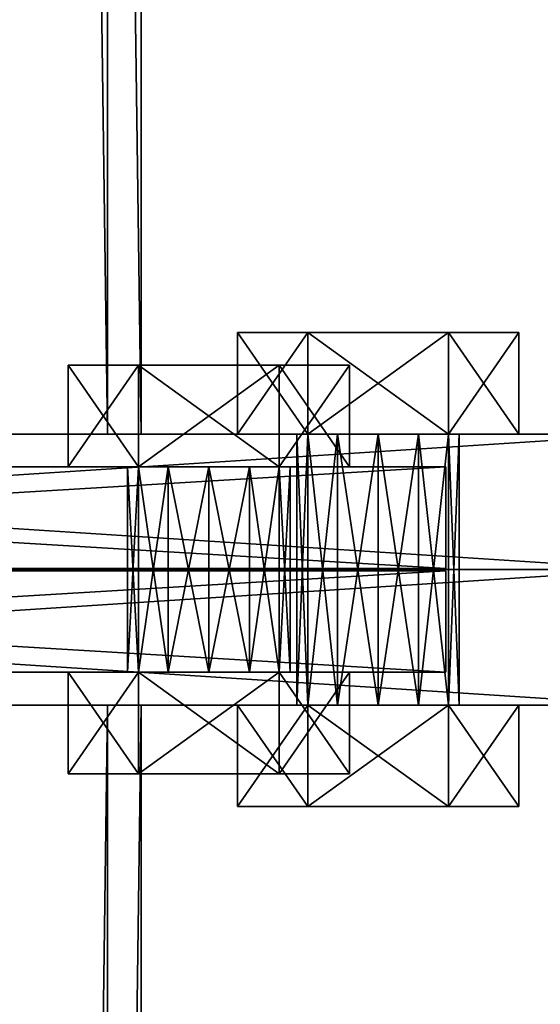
# Model space of a CAD drawing. Header units: millimetres. Extents: x -333 to 67333, y -930 to 39730.
# Tile 623 of 1056: x 5562 to 5639, y 19336 to 19481. Entities that reach past the tile are written whole.
import ezdxf

# ---------------------------------------------------------------- set-up
doc = ezdxf.new("R2010")
doc.units = ezdxf.units.MM
for name, color, linetype in [('6', 7, 'Continuous'), ('95', 7, 'Continuous'), ('99', 7, 'Continuous')]:
    doc.layers.add(name, color=color, linetype=linetype)

msp = doc.modelspace()

# ---------------------------------------------------------------- meshes
at = {"layer": '6', "color": 2}
mesh = msp.add_polyface(dxfattribs=at)
corners = [(5420, 19420.14, 7183.53), (5580, 19420.14, 7183.53), (5580, 30845.34, 4755.1), (5420, 30845.34, 4755.1), (5420, 19420.14, 7347.1), (5420, 30878.6, 4911.61), (5580, 19420.14, 7347.1), (5580, 30878.6, 4911.61), (5575, 30846.38, 4759.99), (5425, 30846.38, 4759.99), (5425, 30877.56, 4906.72), (5575, 30877.56, 4906.72), (5425, 19420.14, 7341.99), (5575, 19420.14, 7341.99), (5425, 19420.14, 7188.64), (5575, 19420.14, 7188.64)]
mesh.append_faces([[corners[k] for k in face] for face in [(0, 2, 3, 3), (4, 3, 5, 5), (6, 5, 7, 7), (1, 7, 2, 2), (12, 11, 10, 10), (14, 10, 9, 9), (15, 9, 8, 8), (13, 8, 11, 11)]], dxfattribs={"vtx0": -1, "color": 2})
mesh.append_faces([[corners[k] for k in face] for face in [(2, 8, 3, 3), (8, 7, 11, 11), (11, 7, 10, 10), (3, 9, 5, 5), (9, 3, 8, 8), (5, 10, 7, 7), (4, 12, 0, 0), (12, 6, 13, 13), (13, 6, 15, 15), (0, 14, 1, 1), (14, 0, 12, 12), (1, 15, 6, 6)]], dxfattribs={"vtx0": -1, "vtx1": -1, "color": 2})
mesh.append_faces([[corners[k] for k in face] for face in [(8, 2, 7, 7), (5, 9, 10, 10), (12, 4, 6, 6), (1, 14, 15, 15)]], dxfattribs={"vtx0": -1, "vtx2": -1, "vtx3": -1, "color": 2})
mesh.append_faces([[corners[k] for k in face] for face in [(0, 1, 2, 2), (4, 0, 3, 3), (6, 4, 5, 5), (1, 6, 7, 7), (12, 13, 11, 11), (14, 12, 10, 10), (15, 14, 9, 9), (13, 15, 8, 8)]], dxfattribs={"vtx2": -1, "vtx3": -1, "color": 2})
mesh = msp.add_polyface(dxfattribs=at)
corners = [(5580, 19380.14, 7183.53), (5420, 19380.14, 7183.53), (5420, 7954.94, 4755.1), (5580, 7954.94, 4755.1), (5580, 19380.14, 7347.1), (5580, 7921.68, 4911.61), (5420, 19380.14, 7347.1), (5420, 7921.68, 4911.61), (5425, 7953.9, 4759.99), (5575, 7953.9, 4759.99), (5575, 7922.72, 4906.72), (5425, 7922.72, 4906.72), (5575, 19380.14, 7188.64), (5575, 19380.14, 7341.99), (5425, 19380.14, 7188.64), (5425, 19380.14, 7341.99)]
mesh.append_faces([[corners[k] for k in face] for face in [(0, 2, 3, 3), (4, 3, 5, 5), (6, 5, 7, 7), (1, 7, 2, 2), (12, 10, 9, 9), (14, 9, 8, 8), (15, 8, 11, 11), (13, 11, 10, 10)]], dxfattribs={"vtx0": -1, "color": 2})
mesh.append_faces([[corners[k] for k in face] for face in [(2, 8, 3, 3), (8, 7, 11, 11), (11, 7, 10, 10), (3, 9, 5, 5), (9, 3, 8, 8), (5, 10, 7, 7), (0, 12, 1, 1), (12, 4, 13, 13), (13, 4, 15, 15), (1, 14, 6, 6), (14, 1, 12, 12), (6, 15, 4, 4)]], dxfattribs={"vtx0": -1, "vtx1": -1, "color": 2})
mesh.append_faces([[corners[k] for k in face] for face in [(8, 2, 7, 7), (5, 9, 10, 10), (12, 0, 4, 4), (6, 14, 15, 15)]], dxfattribs={"vtx0": -1, "vtx2": -1, "vtx3": -1, "color": 2})
mesh.append_faces([[corners[k] for k in face] for face in [(0, 1, 2, 2), (4, 0, 3, 3), (6, 4, 5, 5), (1, 6, 7, 7), (12, 13, 10, 10), (14, 12, 9, 9), (15, 14, 8, 8), (13, 15, 11, 11)]], dxfattribs={"vtx2": -1, "vtx3": -1, "color": 2})
at = {"layer": '95', "color": 7}
mesh = msp.add_polyface(dxfattribs=at)
corners = [(5615, 19420.14, 7334.82), (5609, 19420.14, 7336.43), (5609, 19380.14, 7336.43), (5604.61, 19420.14, 7340.82), (5604.61, 19380.14, 7340.82), (5603, 19420.14, 7346.82), (5603, 19380.14, 7346.82), (5604.61, 19420.14, 7352.82), (5604.61, 19380.14, 7352.82), (5609, 19420.14, 7357.22), (5609, 19380.14, 7357.22), (5615, 19420.14, 7358.82), (5615, 19380.14, 7358.82), (5621, 19420.14, 7336.43), (5625.4, 19420.14, 7340.82), (5627, 19420.14, 7346.82), (5625.4, 19420.14, 7352.82), (5621, 19420.14, 7357.22), (5625.4, 19435.14, 7328.82), (5604.61, 19435.14, 7328.82), (5604.61, 19420.14, 7328.82), (5594.22, 19435.14, 7346.82), (5594.22, 19420.14, 7346.82), (5604.61, 19435.14, 7364.82), (5604.61, 19420.14, 7364.82), (5625.4, 19420.14, 7364.82), (5635.79, 19435.14, 7346.82), (5625.4, 19420.14, 7328.82), (5615, 19420.14, 7254.82), (5609, 19420.14, 7256.43), (5609, 19380.14, 7256.43), (5604.61, 19420.14, 7260.82), (5604.61, 19380.14, 7260.82), (5603, 19420.14, 7266.82), (5603, 19380.14, 7266.82), (5604.61, 19420.14, 7272.82), (5604.61, 19380.14, 7272.82), (5609, 19420.14, 7277.22), (5609, 19380.14, 7277.22), (5615, 19420.14, 7278.82), (5615, 19380.14, 7278.82), (5621, 19420.14, 7256.43), (5625.4, 19420.14, 7260.82), (5627, 19420.14, 7266.82), (5625.4, 19420.14, 7272.82), (5625.4, 19435.14, 7248.82), (5604.61, 19435.14, 7248.82), (5604.61, 19420.14, 7248.82), (5594.22, 19435.14, 7266.82), (5594.22, 19420.14, 7266.82), (5604.61, 19435.14, 7284.82), (5604.61, 19420.14, 7284.82), (5625.4, 19420.14, 7284.82), (5635.79, 19435.14, 7266.82), (5625.4, 19420.14, 7248.82), (5615, 19420.14, 7174.82), (5609, 19420.14, 7176.43), (5609, 19380.14, 7176.43), (5604.61, 19420.14, 7180.82), (5604.61, 19380.14, 7180.82), (5603, 19420.14, 7186.82), (5603, 19380.14, 7186.82), (5604.61, 19420.14, 7192.82), (5604.61, 19380.14, 7192.82), (5609, 19420.14, 7197.22), (5609, 19380.14, 7197.22), (5615, 19420.14, 7198.82), (5615, 19380.14, 7198.82), (5621, 19420.14, 7176.43), (5625.4, 19420.14, 7180.82), (5627, 19420.14, 7186.82), (5625.4, 19420.14, 7192.82), (5625.4, 19435.14, 7168.82), (5604.61, 19435.14, 7168.82), (5604.61, 19420.14, 7168.82), (5594.22, 19435.14, 7186.82), (5594.22, 19420.14, 7186.82), (5604.61, 19435.14, 7204.82), (5604.61, 19420.14, 7204.82), (5625.4, 19420.14, 7204.82), (5635.79, 19435.14, 7186.82), (5635.79, 19420.14, 7186.82), (5625.4, 19420.14, 7168.82)]
mesh.append_faces([[corners[k] for k in face] for face in [(13, 1, 0, 0), (9, 17, 11, 11), (19, 22, 20, 20), (21, 24, 22, 22), (23, 25, 24, 24), (18, 21, 19, 19), (22, 27, 20, 20), (41, 29, 28, 28), (46, 49, 47, 47), (48, 51, 49, 49), (50, 52, 51, 51), (45, 48, 46, 46), (49, 54, 47, 47), (73, 76, 74, 74), (75, 78, 76, 76), (77, 79, 78, 78), (72, 75, 73, 73), (76, 82, 74, 74)]], dxfattribs={"vtx0": -1, "color": 7})
mesh.append_faces([[corners[k] for k in face] for face in [(1, 13, 3, 3), (3, 14, 5, 5), (5, 15, 7, 7), (7, 16, 9, 9), (21, 26, 23, 23), (24, 27, 22, 22), (29, 41, 31, 31), (31, 42, 33, 33), (33, 43, 35, 35), (35, 44, 37, 37), (48, 53, 50, 50), (51, 54, 49, 49), (56, 68, 58, 58), (58, 69, 60, 60), (60, 70, 62, 62), (62, 71, 64, 64), (75, 80, 77, 77), (78, 81, 76, 76)]], dxfattribs={"vtx0": -1, "vtx1": -1, "color": 7})
mesh.append_faces([[corners[k] for k in face] for face in [(0, 1, 2, 2), (1, 3, 4, 4), (3, 5, 6, 6), (5, 7, 8, 8), (7, 9, 10, 10), (9, 11, 12, 12), (18, 19, 20, 20), (19, 21, 22, 22), (21, 23, 24, 24), (28, 29, 30, 30), (29, 31, 32, 32), (31, 33, 34, 34), (33, 35, 36, 36), (35, 37, 38, 38), (37, 39, 40, 40), (45, 46, 47, 47), (46, 48, 49, 49), (48, 50, 51, 51), (55, 56, 57, 57), (56, 58, 59, 59), (58, 60, 61, 61), (60, 62, 63, 63), (62, 64, 65, 65), (64, 66, 67, 67), (72, 73, 74, 74), (73, 75, 76, 76), (75, 77, 78, 78)]], dxfattribs={"vtx2": -1, "vtx3": -1, "color": 7})
mesh = msp.add_polyface(dxfattribs=at)
corners = [(5627, 19420.14, 7346.82), (5625.4, 19420.14, 7340.82), (5625.4, 19380.14, 7340.82), (5621, 19420.14, 7336.43), (5621, 19380.14, 7336.43), (5615, 19420.14, 7334.82), (5615, 19380.14, 7334.82), (5615, 19420.14, 7358.82), (5621, 19420.14, 7357.22), (5621, 19380.14, 7357.22), (5625.4, 19420.14, 7352.82), (5625.4, 19380.14, 7352.82), (5627, 19380.14, 7346.82), (5604.61, 19420.14, 7340.82), (5603, 19420.14, 7346.82), (5604.61, 19420.14, 7352.82), (5609, 19420.14, 7357.22), (5635.79, 19435.14, 7346.82), (5625.4, 19435.14, 7328.82), (5625.4, 19420.14, 7328.82), (5635.79, 19420.14, 7346.82), (5604.61, 19420.14, 7328.82), (5604.61, 19435.14, 7364.82), (5625.4, 19435.14, 7364.82), (5625.4, 19420.14, 7364.82), (5594.22, 19435.14, 7346.82), (5604.61, 19420.14, 7364.82), (5627, 19420.14, 7266.82), (5625.4, 19420.14, 7260.82), (5625.4, 19380.14, 7260.82), (5621, 19420.14, 7256.43), (5621, 19380.14, 7256.43), (5615, 19420.14, 7254.82), (5615, 19380.14, 7254.82), (5615, 19420.14, 7278.82), (5621, 19420.14, 7277.22), (5621, 19380.14, 7277.22), (5625.4, 19420.14, 7272.82), (5625.4, 19380.14, 7272.82), (5627, 19380.14, 7266.82), (5604.61, 19420.14, 7260.82), (5603, 19420.14, 7266.82), (5604.61, 19420.14, 7272.82), (5609, 19420.14, 7277.22), (5635.79, 19435.14, 7266.82), (5625.4, 19435.14, 7248.82), (5625.4, 19420.14, 7248.82), (5635.79, 19420.14, 7266.82), (5604.61, 19420.14, 7248.82), (5604.61, 19435.14, 7284.82), (5625.4, 19435.14, 7284.82), (5625.4, 19420.14, 7284.82), (5594.22, 19435.14, 7266.82), (5604.61, 19420.14, 7284.82), (5627, 19420.14, 7186.82), (5625.4, 19420.14, 7180.82), (5625.4, 19380.14, 7180.82), (5621, 19420.14, 7176.43), (5621, 19380.14, 7176.43), (5615, 19420.14, 7174.82), (5615, 19380.14, 7174.82), (5615, 19420.14, 7198.82), (5621, 19420.14, 7197.22), (5621, 19380.14, 7197.22), (5625.4, 19420.14, 7192.82), (5625.4, 19380.14, 7192.82), (5627, 19380.14, 7186.82), (5609, 19420.14, 7176.43), (5604.61, 19420.14, 7180.82), (5603, 19420.14, 7186.82), (5604.61, 19420.14, 7192.82), (5609, 19420.14, 7197.22), (5635.79, 19435.14, 7186.82), (5625.4, 19435.14, 7168.82), (5625.4, 19420.14, 7168.82), (5635.79, 19420.14, 7186.82), (5604.61, 19420.14, 7168.82), (5604.61, 19435.14, 7204.82), (5625.4, 19435.14, 7204.82), (5625.4, 19420.14, 7204.82), (5594.22, 19435.14, 7186.82), (5604.61, 19420.14, 7204.82), (5594.22, 19420.14, 7186.82)]
mesh.append_faces([[corners[k] for k in face] for face in [(17, 19, 20, 20), (18, 21, 19, 19), (23, 20, 24, 24), (22, 17, 23, 23), (20, 26, 24, 24), (43, 35, 34, 34), (44, 46, 47, 47), (45, 48, 46, 46), (50, 47, 51, 51), (49, 44, 50, 50), (47, 53, 51, 51), (57, 67, 59, 59), (71, 62, 61, 61), (72, 74, 75, 75), (73, 76, 74, 74), (78, 75, 79, 79), (77, 72, 78, 78), (75, 81, 79, 79)]], dxfattribs={"vtx0": -1, "color": 7})
mesh.append_faces([[corners[k] for k in face] for face in [(13, 3, 1, 1), (14, 1, 0, 0), (15, 0, 10, 10), (16, 10, 8, 8), (25, 18, 17, 17), (26, 20, 19, 19), (40, 30, 28, 28), (41, 28, 27, 27), (42, 27, 37, 37), (43, 37, 35, 35), (52, 45, 44, 44), (53, 47, 46, 46), (68, 57, 55, 55), (69, 55, 54, 54), (70, 54, 64, 64), (71, 64, 62, 62), (80, 73, 72, 72), (82, 75, 74, 74)]], dxfattribs={"vtx0": -1, "vtx2": -1, "vtx3": -1, "color": 7})
mesh.append_faces([[corners[k] for k in face] for face in [(0, 1, 2, 2), (1, 3, 4, 4), (3, 5, 6, 6), (7, 8, 9, 9), (8, 10, 11, 11), (10, 0, 12, 12), (17, 18, 19, 19), (22, 23, 24, 24), (23, 17, 20, 20), (27, 28, 29, 29), (28, 30, 31, 31), (30, 32, 33, 33), (34, 35, 36, 36), (35, 37, 38, 38), (37, 27, 39, 39), (44, 45, 46, 46), (49, 50, 51, 51), (50, 44, 47, 47), (54, 55, 56, 56), (55, 57, 58, 58), (57, 59, 60, 60), (61, 62, 63, 63), (62, 64, 65, 65), (64, 54, 66, 66), (72, 73, 74, 74), (77, 78, 79, 79), (78, 72, 75, 75)]], dxfattribs={"vtx2": -1, "vtx3": -1, "color": 7})
mesh = msp.add_polyface(dxfattribs=at)
corners = [(5590, 19415.31, 3075.5), (5584, 19415.31, 3077.11), (5584, 19384.97, 3077.11), (5579.61, 19415.31, 3081.5), (5579.61, 19384.97, 3081.5), (5578, 19415.31, 3087.5), (5578, 19384.97, 3087.5), (5579.61, 19415.31, 3093.5), (5579.61, 19384.97, 3093.5), (5584, 19415.31, 3097.89), (5584, 19384.97, 3097.89), (5590, 19415.31, 3099.5), (5590, 19384.97, 3099.5), (5596, 19415.31, 3077.11), (5600.4, 19415.31, 3081.5), (5602, 19415.31, 3087.5), (5600.4, 19415.31, 3093.5), (5596, 19415.31, 3097.89), (5600.4, 19430.31, 3069.5), (5579.61, 19430.31, 3069.5), (5579.61, 19415.31, 3069.5), (5569.22, 19430.31, 3087.5), (5569.22, 19415.31, 3087.5), (5579.61, 19430.31, 3105.5), (5579.61, 19415.31, 3105.5), (5600.4, 19415.31, 3105.5), (5610.79, 19430.31, 3087.5), (5600.4, 19415.31, 3069.5), (5590, 19415.31, 3000.5), (5584, 19415.31, 3002.11), (5584, 19384.97, 3002.11), (5579.61, 19415.31, 3006.5), (5579.61, 19384.97, 3006.5), (5578, 19415.31, 3012.5), (5578, 19384.97, 3012.5), (5579.61, 19415.31, 3018.5), (5579.61, 19384.97, 3018.5), (5584, 19415.31, 3022.89), (5584, 19384.97, 3022.89), (5590, 19415.31, 3024.5), (5590, 19384.97, 3024.5), (5596, 19415.31, 3002.11), (5600.4, 19415.31, 3006.5), (5602, 19415.31, 3012.5), (5600.4, 19415.31, 3018.5), (5600.4, 19430.31, 2994.5), (5579.61, 19430.31, 2994.5), (5579.61, 19415.31, 2994.5), (5569.22, 19430.31, 3012.5), (5569.22, 19415.31, 3012.5), (5579.61, 19430.31, 3030.5), (5579.61, 19415.31, 3030.5), (5600.4, 19415.31, 3030.5), (5610.79, 19430.31, 3012.5), (5610.79, 19415.31, 3012.5), (5600.4, 19415.31, 2994.5)]
mesh.append_faces([[corners[k] for k in face] for face in [(13, 1, 0, 0), (9, 17, 11, 11), (19, 22, 20, 20), (21, 24, 22, 22), (23, 25, 24, 24), (18, 21, 19, 19), (22, 27, 20, 20), (46, 49, 47, 47), (48, 51, 49, 49), (50, 52, 51, 51), (45, 48, 46, 46), (49, 55, 47, 47)]], dxfattribs={"vtx0": -1, "color": 7})
mesh.append_faces([[corners[k] for k in face] for face in [(1, 13, 3, 3), (3, 14, 5, 5), (5, 15, 7, 7), (7, 16, 9, 9), (21, 26, 23, 23), (24, 27, 22, 22), (29, 41, 31, 31), (31, 42, 33, 33), (33, 43, 35, 35), (35, 44, 37, 37), (48, 53, 50, 50), (51, 54, 49, 49)]], dxfattribs={"vtx0": -1, "vtx1": -1, "color": 7})
mesh.append_faces([[corners[k] for k in face] for face in [(0, 1, 2, 2), (1, 3, 4, 4), (3, 5, 6, 6), (5, 7, 8, 8), (7, 9, 10, 10), (9, 11, 12, 12), (18, 19, 20, 20), (19, 21, 22, 22), (21, 23, 24, 24), (28, 29, 30, 30), (29, 31, 32, 32), (31, 33, 34, 34), (33, 35, 36, 36), (35, 37, 38, 38), (37, 39, 40, 40), (45, 46, 47, 47), (46, 48, 49, 49), (48, 50, 51, 51)]], dxfattribs={"vtx2": -1, "vtx3": -1, "color": 7})
mesh = msp.add_polyface(dxfattribs=at)
corners = [(5602, 19415.31, 3087.5), (5600.4, 19415.31, 3081.5), (5600.4, 19384.97, 3081.5), (5596, 19415.31, 3077.11), (5596, 19384.97, 3077.11), (5590, 19415.31, 3075.5), (5590, 19384.97, 3075.5), (5590, 19415.31, 3099.5), (5596, 19415.31, 3097.89), (5596, 19384.97, 3097.89), (5600.4, 19415.31, 3093.5), (5600.4, 19384.97, 3093.5), (5602, 19384.97, 3087.5), (5579.61, 19415.31, 3081.5), (5578, 19415.31, 3087.5), (5579.61, 19415.31, 3093.5), (5584, 19415.31, 3097.89), (5610.79, 19430.31, 3087.5), (5600.4, 19430.31, 3069.5), (5600.4, 19415.31, 3069.5), (5610.79, 19415.31, 3087.5), (5579.61, 19415.31, 3069.5), (5579.61, 19430.31, 3105.5), (5600.4, 19430.31, 3105.5), (5600.4, 19415.31, 3105.5), (5569.22, 19430.31, 3087.5), (5579.61, 19415.31, 3105.5), (5602, 19415.31, 3012.5), (5600.4, 19415.31, 3006.5), (5600.4, 19384.97, 3006.5), (5596, 19415.31, 3002.11), (5596, 19384.97, 3002.11), (5590, 19415.31, 3000.5), (5590, 19384.97, 3000.5), (5590, 19415.31, 3024.5), (5596, 19415.31, 3022.89), (5596, 19384.97, 3022.89), (5600.4, 19415.31, 3018.5), (5600.4, 19384.97, 3018.5), (5602, 19384.97, 3012.5), (5584, 19415.31, 3002.11), (5579.61, 19415.31, 3006.5), (5578, 19415.31, 3012.5), (5579.61, 19415.31, 3018.5), (5584, 19415.31, 3022.89), (5610.79, 19430.31, 3012.5), (5600.4, 19430.31, 2994.5), (5600.4, 19415.31, 2994.5), (5610.79, 19415.31, 3012.5), (5579.61, 19415.31, 2994.5), (5579.61, 19430.31, 3030.5), (5600.4, 19430.31, 3030.5), (5600.4, 19415.31, 3030.5), (5569.22, 19430.31, 3012.5), (5579.61, 19415.31, 3030.5), (5569.22, 19415.31, 3012.5)]
mesh.append_faces([[corners[k] for k in face] for face in [(17, 19, 20, 20), (18, 21, 19, 19), (23, 20, 24, 24), (22, 17, 23, 23), (20, 26, 24, 24), (30, 40, 32, 32), (44, 35, 34, 34), (45, 47, 48, 48), (46, 49, 47, 47), (51, 48, 52, 52), (50, 45, 51, 51), (48, 54, 52, 52)]], dxfattribs={"vtx0": -1, "color": 7})
mesh.append_faces([[corners[k] for k in face] for face in [(13, 3, 1, 1), (14, 1, 0, 0), (15, 0, 10, 10), (16, 10, 8, 8), (25, 18, 17, 17), (26, 20, 19, 19), (41, 30, 28, 28), (42, 28, 27, 27), (43, 27, 37, 37), (44, 37, 35, 35), (53, 46, 45, 45), (55, 48, 47, 47)]], dxfattribs={"vtx0": -1, "vtx2": -1, "vtx3": -1, "color": 7})
mesh.append_faces([[corners[k] for k in face] for face in [(0, 1, 2, 2), (1, 3, 4, 4), (3, 5, 6, 6), (7, 8, 9, 9), (8, 10, 11, 11), (10, 0, 12, 12), (17, 18, 19, 19), (22, 23, 24, 24), (23, 17, 20, 20), (27, 28, 29, 29), (28, 30, 31, 31), (30, 32, 33, 33), (34, 35, 36, 36), (35, 37, 38, 38), (37, 27, 39, 39), (45, 46, 47, 47), (50, 51, 52, 52), (51, 45, 48, 48)]], dxfattribs={"vtx2": -1, "vtx3": -1, "color": 7})
mesh = msp.add_polyface(dxfattribs=at)
corners = [(5615, 19420.14, 7334.82), (5609, 19380.14, 7336.43), (5615, 19380.14, 7334.82), (5609, 19420.14, 7336.43), (5604.61, 19380.14, 7340.82), (5604.61, 19420.14, 7340.82), (5603, 19380.14, 7346.82), (5603, 19420.14, 7346.82), (5604.61, 19380.14, 7352.82), (5604.61, 19420.14, 7352.82), (5609, 19380.14, 7357.22), (5609, 19420.14, 7357.22), (5615, 19380.14, 7358.82), (5625.4, 19380.14, 7352.82), (5627, 19380.14, 7346.82), (5625.4, 19380.14, 7340.82), (5621, 19380.14, 7336.43), (5625.4, 19380.14, 7328.82), (5604.61, 19380.14, 7328.82), (5604.61, 19365.14, 7328.82), (5594.22, 19380.14, 7346.82), (5594.22, 19365.14, 7346.82), (5604.61, 19380.14, 7364.82), (5604.61, 19365.14, 7364.82), (5625.4, 19365.14, 7364.82), (5635.79, 19380.14, 7346.82), (5625.4, 19365.14, 7328.82), (5615, 19420.14, 7254.82), (5609, 19380.14, 7256.43), (5615, 19380.14, 7254.82), (5609, 19420.14, 7256.43), (5604.61, 19380.14, 7260.82), (5604.61, 19420.14, 7260.82), (5603, 19380.14, 7266.82), (5603, 19420.14, 7266.82), (5604.61, 19380.14, 7272.82), (5604.61, 19420.14, 7272.82), (5609, 19380.14, 7277.22), (5609, 19420.14, 7277.22), (5615, 19380.14, 7278.82), (5625.4, 19380.14, 7272.82), (5625.4, 19380.14, 7260.82), (5621, 19380.14, 7256.43), (5625.4, 19380.14, 7248.82), (5604.61, 19380.14, 7248.82), (5604.61, 19365.14, 7248.82), (5594.22, 19380.14, 7266.82), (5594.22, 19365.14, 7266.82), (5604.61, 19380.14, 7284.82), (5604.61, 19365.14, 7284.82), (5625.4, 19365.14, 7284.82), (5635.79, 19380.14, 7266.82), (5625.4, 19365.14, 7248.82), (5615, 19420.14, 7174.82), (5609, 19380.14, 7176.43), (5615, 19380.14, 7174.82), (5609, 19420.14, 7176.43), (5604.61, 19380.14, 7180.82), (5604.61, 19420.14, 7180.82), (5603, 19380.14, 7186.82), (5603, 19420.14, 7186.82), (5604.61, 19380.14, 7192.82), (5604.61, 19420.14, 7192.82), (5609, 19380.14, 7197.22), (5609, 19420.14, 7197.22), (5615, 19380.14, 7198.82), (5625.4, 19380.14, 7192.82), (5627, 19380.14, 7186.82), (5625.4, 19380.14, 7180.82), (5621, 19380.14, 7176.43), (5625.4, 19380.14, 7168.82), (5604.61, 19380.14, 7168.82), (5604.61, 19365.14, 7168.82), (5594.22, 19380.14, 7186.82), (5594.22, 19365.14, 7186.82), (5604.61, 19380.14, 7204.82), (5604.61, 19365.14, 7204.82), (5625.4, 19365.14, 7204.82), (5635.79, 19380.14, 7186.82), (5635.79, 19365.14, 7186.82), (5625.4, 19365.14, 7168.82)]
mesh.append_faces([[corners[k] for k in face] for face in [(0, 1, 2, 2), (3, 4, 1, 1), (5, 6, 4, 4), (7, 8, 6, 6), (9, 10, 8, 8), (11, 12, 10, 10), (4, 2, 1, 1), (18, 21, 19, 19), (20, 23, 21, 21), (22, 24, 23, 23), (17, 20, 18, 18), (21, 26, 19, 19), (27, 28, 29, 29), (30, 31, 28, 28), (32, 33, 31, 31), (34, 35, 33, 33), (36, 37, 35, 35), (38, 39, 37, 37), (31, 29, 28, 28), (44, 47, 45, 45), (46, 49, 47, 47), (48, 50, 49, 49), (43, 46, 44, 44), (47, 52, 45, 45), (53, 54, 55, 55), (56, 57, 54, 54), (58, 59, 57, 57), (60, 61, 59, 59), (62, 63, 61, 61), (64, 65, 63, 63), (71, 74, 72, 72), (73, 76, 74, 74), (75, 77, 76, 76), (70, 73, 71, 71), (74, 80, 72, 72)]], dxfattribs={"vtx0": -1, "color": 7})
mesh.append_faces([[corners[k] for k in face] for face in [(12, 13, 10, 10), (10, 14, 8, 8), (8, 15, 6, 6), (6, 16, 4, 4), (20, 25, 22, 22), (23, 26, 21, 21), (37, 40, 35, 35), (35, 41, 33, 33), (33, 41, 31, 31), (46, 51, 48, 48), (49, 52, 47, 47), (63, 66, 61, 61), (61, 67, 59, 59), (59, 68, 57, 57), (57, 69, 54, 54), (73, 78, 75, 75), (76, 79, 74, 74)]], dxfattribs={"vtx0": -1, "vtx1": -1, "color": 7})
mesh.append_faces([[corners[k] for k in face] for face in [(4, 16, 2, 2), (31, 42, 29, 29)]], dxfattribs={"vtx0": -1, "vtx2": -1, "vtx3": -1, "color": 7})
mesh.append_faces([[corners[k] for k in face] for face in [(17, 18, 19, 19), (18, 20, 21, 21), (20, 22, 23, 23), (43, 44, 45, 45), (44, 46, 47, 47), (46, 48, 49, 49), (70, 71, 72, 72), (71, 73, 74, 74), (73, 75, 76, 76)]], dxfattribs={"vtx2": -1, "vtx3": -1, "color": 7})
mesh = msp.add_polyface(dxfattribs=at)
corners = [(5627, 19420.14, 7346.82), (5625.4, 19380.14, 7340.82), (5627, 19380.14, 7346.82), (5625.4, 19420.14, 7340.82), (5621, 19380.14, 7336.43), (5621, 19420.14, 7336.43), (5615, 19380.14, 7334.82), (5615, 19420.14, 7358.82), (5621, 19380.14, 7357.22), (5615, 19380.14, 7358.82), (5621, 19420.14, 7357.22), (5625.4, 19380.14, 7352.82), (5625.4, 19420.14, 7352.82), (5609, 19380.14, 7357.22), (5604.61, 19380.14, 7352.82), (5603, 19380.14, 7346.82), (5635.79, 19380.14, 7346.82), (5625.4, 19380.14, 7328.82), (5625.4, 19365.14, 7328.82), (5635.79, 19365.14, 7346.82), (5604.61, 19365.14, 7328.82), (5604.61, 19380.14, 7364.82), (5625.4, 19380.14, 7364.82), (5625.4, 19365.14, 7364.82), (5594.22, 19380.14, 7346.82), (5604.61, 19365.14, 7364.82), (5627, 19420.14, 7266.82), (5625.4, 19380.14, 7260.82), (5627, 19380.14, 7266.82), (5625.4, 19420.14, 7260.82), (5621, 19380.14, 7256.43), (5621, 19420.14, 7256.43), (5615, 19380.14, 7254.82), (5615, 19420.14, 7278.82), (5621, 19380.14, 7277.22), (5615, 19380.14, 7278.82), (5621, 19420.14, 7277.22), (5625.4, 19380.14, 7272.82), (5625.4, 19420.14, 7272.82), (5609, 19380.14, 7277.22), (5604.61, 19380.14, 7272.82), (5604.61, 19380.14, 7260.82), (5635.79, 19380.14, 7266.82), (5625.4, 19380.14, 7248.82), (5625.4, 19365.14, 7248.82), (5635.79, 19365.14, 7266.82), (5604.61, 19365.14, 7248.82), (5604.61, 19380.14, 7284.82), (5625.4, 19380.14, 7284.82), (5625.4, 19365.14, 7284.82), (5594.22, 19380.14, 7266.82), (5604.61, 19365.14, 7284.82), (5627, 19420.14, 7186.82), (5625.4, 19380.14, 7180.82), (5627, 19380.14, 7186.82), (5625.4, 19420.14, 7180.82), (5621, 19380.14, 7176.43), (5621, 19420.14, 7176.43), (5615, 19380.14, 7174.82), (5615, 19420.14, 7198.82), (5621, 19380.14, 7197.22), (5615, 19380.14, 7198.82), (5621, 19420.14, 7197.22), (5625.4, 19380.14, 7192.82), (5625.4, 19420.14, 7192.82), (5609, 19380.14, 7197.22), (5604.61, 19380.14, 7192.82), (5603, 19380.14, 7186.82), (5604.61, 19380.14, 7180.82), (5609, 19380.14, 7176.43), (5635.79, 19380.14, 7186.82), (5625.4, 19380.14, 7168.82), (5625.4, 19365.14, 7168.82), (5635.79, 19365.14, 7186.82), (5604.61, 19365.14, 7168.82), (5604.61, 19380.14, 7204.82), (5625.4, 19380.14, 7204.82), (5625.4, 19365.14, 7204.82), (5594.22, 19380.14, 7186.82), (5604.61, 19365.14, 7204.82), (5594.22, 19365.14, 7186.82)]
mesh.append_faces([[corners[k] for k in face] for face in [(0, 1, 2, 2), (3, 4, 1, 1), (5, 6, 4, 4), (7, 8, 9, 9), (10, 11, 8, 8), (12, 2, 11, 11), (11, 9, 8, 8), (16, 18, 19, 19), (17, 20, 18, 18), (22, 19, 23, 23), (21, 16, 22, 22), (19, 25, 23, 23), (26, 27, 28, 28), (29, 30, 27, 27), (31, 32, 30, 30), (33, 34, 35, 35), (36, 37, 34, 34), (38, 28, 37, 37), (37, 35, 34, 34), (42, 44, 45, 45), (43, 46, 44, 44), (48, 45, 49, 49), (47, 42, 48, 48), (45, 51, 49, 49), (52, 53, 54, 54), (55, 56, 53, 53), (57, 58, 56, 56), (59, 60, 61, 61), (62, 63, 60, 60), (64, 54, 63, 63), (63, 61, 60, 60), (69, 56, 58, 58), (70, 72, 73, 73), (71, 74, 72, 72), (76, 73, 77, 77), (75, 70, 76, 76), (73, 79, 77, 77)]], dxfattribs={"vtx0": -1, "color": 7})
mesh.append_faces([[corners[k] for k in face] for face in [(35, 37, 39, 39), (61, 63, 65, 65)]], dxfattribs={"vtx0": -1, "vtx1": -1, "color": 7})
mesh.append_faces([[corners[k] for k in face] for face in [(13, 11, 2, 2), (14, 2, 1, 1), (15, 1, 4, 4), (24, 17, 16, 16), (25, 19, 18, 18), (40, 37, 28, 28), (40, 28, 27, 27), (41, 27, 30, 30), (50, 43, 42, 42), (51, 45, 44, 44), (66, 63, 54, 54), (67, 54, 53, 53), (68, 53, 56, 56), (78, 71, 70, 70), (80, 73, 72, 72)]], dxfattribs={"vtx0": -1, "vtx2": -1, "vtx3": -1, "color": 7})
mesh.append_faces([[corners[k] for k in face] for face in [(16, 17, 18, 18), (21, 22, 23, 23), (22, 16, 19, 19), (42, 43, 44, 44), (47, 48, 49, 49), (48, 42, 45, 45), (70, 71, 72, 72), (75, 76, 77, 77), (76, 70, 73, 73)]], dxfattribs={"vtx2": -1, "vtx3": -1, "color": 7})
mesh = msp.add_polyface(dxfattribs=at)
corners = [(5590, 19415.31, 3075.5), (5584, 19384.97, 3077.11), (5590, 19384.97, 3075.5), (5584, 19415.31, 3077.11), (5579.61, 19384.97, 3081.5), (5579.61, 19415.31, 3081.5), (5578, 19384.97, 3087.5), (5578, 19415.31, 3087.5), (5579.61, 19384.97, 3093.5), (5579.61, 19415.31, 3093.5), (5584, 19384.97, 3097.89), (5584, 19415.31, 3097.89), (5590, 19384.97, 3099.5), (5600.4, 19384.97, 3093.5), (5602, 19384.97, 3087.5), (5600.4, 19384.97, 3081.5), (5596, 19384.97, 3077.11), (5600.4, 19384.97, 3069.5), (5579.61, 19384.97, 3069.5), (5579.61, 19369.97, 3069.5), (5569.22, 19384.97, 3087.5), (5569.22, 19369.97, 3087.5), (5579.61, 19384.97, 3105.5), (5579.61, 19369.97, 3105.5), (5600.4, 19369.97, 3105.5), (5610.79, 19384.97, 3087.5), (5600.4, 19369.97, 3069.5), (5590, 19415.31, 3000.5), (5584, 19384.97, 3002.11), (5590, 19384.97, 3000.5), (5584, 19415.31, 3002.11), (5579.61, 19384.97, 3006.5), (5579.61, 19415.31, 3006.5), (5578, 19384.97, 3012.5), (5578, 19415.31, 3012.5), (5579.61, 19384.97, 3018.5), (5579.61, 19415.31, 3018.5), (5584, 19384.97, 3022.89), (5584, 19415.31, 3022.89), (5590, 19384.97, 3024.5), (5600.4, 19384.97, 3018.5), (5602, 19384.97, 3012.5), (5600.4, 19384.97, 3006.5), (5596, 19384.97, 3002.11), (5600.4, 19384.97, 2994.5), (5579.61, 19384.97, 2994.5), (5579.61, 19369.97, 2994.5), (5569.22, 19384.97, 3012.5), (5569.22, 19369.97, 3012.5), (5579.61, 19384.97, 3030.5), (5579.61, 19369.97, 3030.5), (5600.4, 19369.97, 3030.5), (5610.79, 19384.97, 3012.5), (5610.79, 19369.97, 3012.5), (5600.4, 19369.97, 2994.5)]
mesh.append_faces([[corners[k] for k in face] for face in [(0, 1, 2, 2), (3, 4, 1, 1), (5, 6, 4, 4), (7, 8, 6, 6), (9, 10, 8, 8), (11, 12, 10, 10), (18, 21, 19, 19), (20, 23, 21, 21), (22, 24, 23, 23), (17, 20, 18, 18), (21, 26, 19, 19), (27, 28, 29, 29), (30, 31, 28, 28), (32, 33, 31, 31), (34, 35, 33, 33), (36, 37, 35, 35), (38, 39, 37, 37), (45, 48, 46, 46), (47, 50, 48, 48), (49, 51, 50, 50), (44, 47, 45, 45), (48, 54, 46, 46)]], dxfattribs={"vtx0": -1, "color": 7})
mesh.append_faces([[corners[k] for k in face] for face in [(12, 13, 10, 10), (10, 13, 8, 8), (8, 14, 6, 6), (6, 15, 4, 4), (4, 16, 1, 1), (20, 25, 22, 22), (23, 26, 21, 21), (39, 40, 37, 37), (37, 40, 35, 35), (35, 41, 33, 33), (33, 42, 31, 31), (31, 43, 28, 28), (47, 52, 49, 49), (50, 53, 48, 48)]], dxfattribs={"vtx0": -1, "vtx1": -1, "color": 7})
mesh.append_faces([[corners[k] for k in face] for face in [(17, 18, 19, 19), (18, 20, 21, 21), (20, 22, 23, 23), (44, 45, 46, 46), (45, 47, 48, 48), (47, 49, 50, 50)]], dxfattribs={"vtx2": -1, "vtx3": -1, "color": 7})
mesh = msp.add_polyface(dxfattribs=at)
corners = [(5602, 19415.31, 3087.5), (5600.4, 19384.97, 3081.5), (5602, 19384.97, 3087.5), (5600.4, 19415.31, 3081.5), (5596, 19384.97, 3077.11), (5596, 19415.31, 3077.11), (5590, 19384.97, 3075.5), (5590, 19415.31, 3099.5), (5596, 19384.97, 3097.89), (5590, 19384.97, 3099.5), (5596, 19415.31, 3097.89), (5600.4, 19384.97, 3093.5), (5600.4, 19415.31, 3093.5), (5579.61, 19384.97, 3093.5), (5578, 19384.97, 3087.5), (5579.61, 19384.97, 3081.5), (5584, 19384.97, 3077.11), (5610.79, 19384.97, 3087.5), (5600.4, 19384.97, 3069.5), (5600.4, 19369.97, 3069.5), (5610.79, 19369.97, 3087.5), (5579.61, 19369.97, 3069.5), (5579.61, 19384.97, 3105.5), (5600.4, 19384.97, 3105.5), (5600.4, 19369.97, 3105.5), (5569.22, 19384.97, 3087.5), (5579.61, 19369.97, 3105.5), (5602, 19415.31, 3012.5), (5600.4, 19384.97, 3006.5), (5602, 19384.97, 3012.5), (5600.4, 19415.31, 3006.5), (5596, 19384.97, 3002.11), (5596, 19415.31, 3002.11), (5590, 19384.97, 3000.5), (5590, 19415.31, 3024.5), (5596, 19384.97, 3022.89), (5590, 19384.97, 3024.5), (5596, 19415.31, 3022.89), (5600.4, 19384.97, 3018.5), (5600.4, 19415.31, 3018.5), (5579.61, 19384.97, 3018.5), (5578, 19384.97, 3012.5), (5579.61, 19384.97, 3006.5), (5584, 19384.97, 3002.11), (5610.79, 19384.97, 3012.5), (5600.4, 19384.97, 2994.5), (5600.4, 19369.97, 2994.5), (5610.79, 19369.97, 3012.5), (5579.61, 19369.97, 2994.5), (5579.61, 19384.97, 3030.5), (5600.4, 19384.97, 3030.5), (5600.4, 19369.97, 3030.5), (5569.22, 19384.97, 3012.5), (5579.61, 19369.97, 3030.5), (5569.22, 19369.97, 3012.5)]
mesh.append_faces([[corners[k] for k in face] for face in [(0, 1, 2, 2), (3, 4, 1, 1), (5, 6, 4, 4), (7, 8, 9, 9), (10, 11, 8, 8), (12, 2, 11, 11), (11, 9, 8, 8), (16, 4, 6, 6), (17, 19, 20, 20), (18, 21, 19, 19), (23, 20, 24, 24), (22, 17, 23, 23), (20, 26, 24, 24), (27, 28, 29, 29), (30, 31, 28, 28), (32, 33, 31, 31), (34, 35, 36, 36), (37, 38, 35, 35), (39, 29, 38, 38), (38, 36, 35, 35), (43, 31, 33, 33), (44, 46, 47, 47), (45, 48, 46, 46), (50, 47, 51, 51), (49, 44, 50, 50), (47, 53, 51, 51)]], dxfattribs={"vtx0": -1, "color": 7})
mesh.append_faces([[corners[k] for k in face] for face in [(13, 11, 2, 2), (14, 2, 1, 1), (15, 1, 4, 4), (25, 18, 17, 17), (26, 20, 19, 19), (40, 38, 29, 29), (41, 29, 28, 28), (42, 28, 31, 31), (52, 45, 44, 44), (54, 47, 46, 46)]], dxfattribs={"vtx0": -1, "vtx2": -1, "vtx3": -1, "color": 7})
mesh.append_faces([[corners[k] for k in face] for face in [(17, 18, 19, 19), (22, 23, 24, 24), (23, 17, 20, 20), (44, 45, 46, 46), (49, 50, 51, 51), (50, 44, 47, 47)]], dxfattribs={"vtx2": -1, "vtx3": -1, "color": 7})
at = {"layer": '99', "color": 7}
mesh = msp.add_polyface(dxfattribs=at)
corners = [(5345, 19400.14, 7401.82), (5655, 19400.14, 7401.82), (5655, 19400.14, 7130.93), (5345, 19400.14, 7130.93), (5655, 19420.14, 7401.82), (5655, 19420.14, 7130.93), (5345, 19420.14, 7401.82), (5345, 19420.14, 7130.93)]
mesh.append_faces([[corners[k] for k in face] for face in [(0, 2, 3, 3), (1, 5, 2, 2), (4, 7, 5, 5), (6, 3, 7, 7), (1, 6, 4, 4), (3, 5, 7, 7)]], dxfattribs={"vtx0": -1, "color": 7})
mesh.append_faces([[corners[k] for k in face] for face in [(0, 1, 2, 2), (1, 4, 5, 5), (4, 6, 7, 7), (6, 0, 3, 3), (1, 0, 6, 6), (3, 2, 5, 5)]], dxfattribs={"vtx2": -1, "vtx3": -1, "color": 7})
mesh = msp.add_polyface(dxfattribs=at)
corners = [(5625, 19415.31, 3127.5), (5375, 19415.31, 3127.5), (5375, 19415.31, 2972.5), (5625, 19415.31, 2972.5), (5375, 19400.31, 3127.5), (5375, 19400.31, 2972.5), (5625, 19400.31, 3127.5), (5625, 19400.31, 2972.5)]
mesh.append_faces([[corners[k] for k in face] for face in [(0, 2, 3, 3), (1, 5, 2, 2), (4, 7, 5, 5), (6, 3, 7, 7), (1, 6, 4, 4), (3, 5, 7, 7)]], dxfattribs={"vtx0": -1, "color": 7})
mesh.append_faces([[corners[k] for k in face] for face in [(0, 1, 2, 2), (1, 4, 5, 5), (4, 6, 7, 7), (6, 0, 3, 3), (1, 0, 6, 6), (3, 2, 5, 5)]], dxfattribs={"vtx2": -1, "vtx3": -1, "color": 7})
mesh = msp.add_polyface(dxfattribs=at)
corners = [(5655, 19400.14, 7401.82), (5345, 19400.14, 7401.82), (5345, 19400.14, 7130.93), (5655, 19400.14, 7130.93), (5345, 19380.14, 7401.82), (5345, 19380.14, 7130.93), (5655, 19380.14, 7401.82), (5655, 19380.14, 7130.93)]
mesh.append_faces([[corners[k] for k in face] for face in [(0, 2, 3, 3), (1, 5, 2, 2), (4, 7, 5, 5), (6, 3, 7, 7), (1, 6, 4, 4), (3, 5, 7, 7)]], dxfattribs={"vtx0": -1, "color": 7})
mesh.append_faces([[corners[k] for k in face] for face in [(0, 1, 2, 2), (1, 4, 5, 5), (4, 6, 7, 7), (6, 0, 3, 3), (1, 0, 6, 6), (3, 2, 5, 5)]], dxfattribs={"vtx2": -1, "vtx3": -1, "color": 7})
mesh = msp.add_polyface(dxfattribs=at)
corners = [(5375, 19384.97, 3127.5), (5625, 19384.97, 3127.5), (5625, 19384.97, 2972.5), (5375, 19384.97, 2972.5), (5625, 19399.97, 3127.5), (5625, 19399.97, 2972.5), (5375, 19399.97, 3127.5), (5375, 19399.97, 2972.5)]
mesh.append_faces([[corners[k] for k in face] for face in [(0, 2, 3, 3), (1, 5, 2, 2), (4, 7, 5, 5), (6, 3, 7, 7), (1, 6, 4, 4), (3, 5, 7, 7)]], dxfattribs={"vtx0": -1, "color": 7})
mesh.append_faces([[corners[k] for k in face] for face in [(0, 1, 2, 2), (1, 4, 5, 5), (4, 6, 7, 7), (6, 0, 3, 3), (1, 0, 6, 6), (3, 2, 5, 5)]], dxfattribs={"vtx2": -1, "vtx3": -1, "color": 7})

doc.saveas('drawing.dxf')
